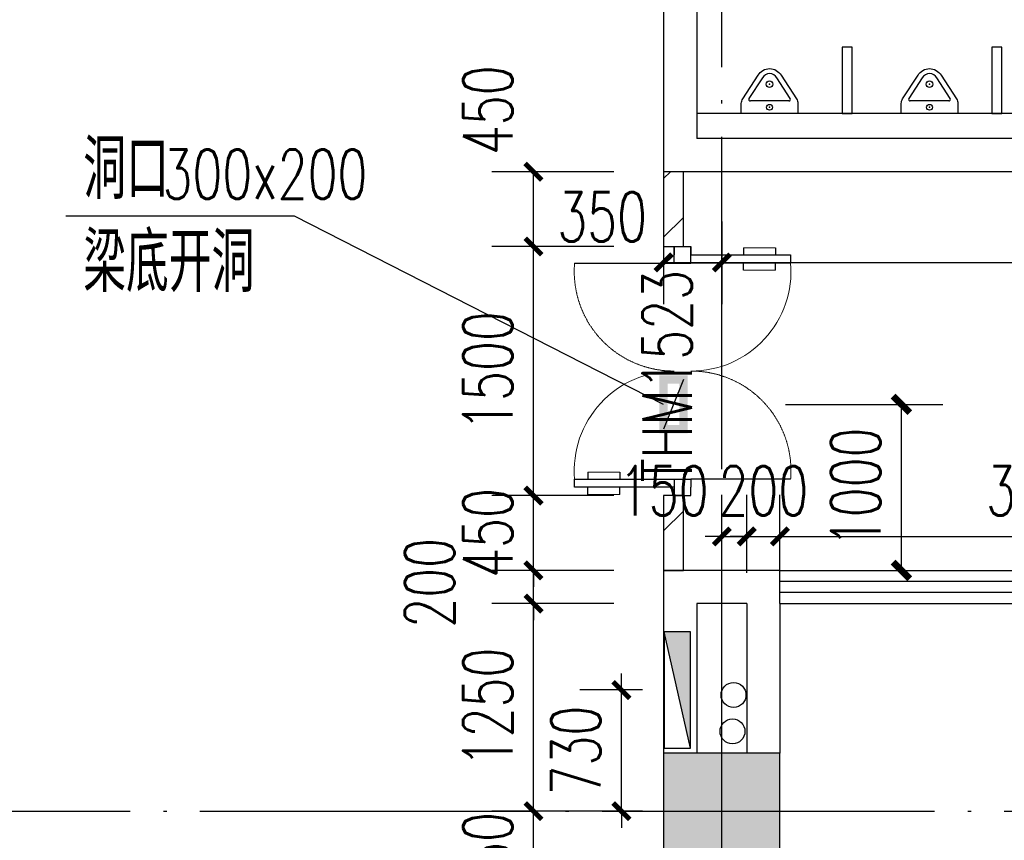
# Model space of a CAD drawing. Extents: x 797781 to 1255204, y 21234 to 1024248.
# Tile 601 of 656: x 925883 to 931808, y 667506 to 672446. Entities that reach past the tile are written whole.
import ezdxf

# ---------------------------------------------------------------- set-up
doc = ezdxf.new("R2010")
doc.units = 0
doc.header["$LTSCALE"] = 1000
doc.header["$MEASUREMENT"] = 0
doc.linetypes.add('230303生产综合楼-平面图_t8$0$DASHED2', pattern=[0.375, 0.25, -0.125])
doc.linetypes.add('230303生产综合楼-平面图_t8$0$DOTE', pattern=[2.4200000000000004, 2, -0.2, 0.02, -0.2])
for name, color, linetype in [('230303生产综合楼-平面图_t8$0$00-完成面(地面线)-JYZS', 48, 'Continuous'), ('230303生产综合楼-平面图_t8$0$COLUMN', 40, 'Continuous'), ('230303生产综合楼-平面图_t8$0$DOTE', 1, '230303生产综合楼-平面图_t8$0$DOTE'), ('230303生产综合楼-平面图_t8$0$FF-厨卫具-JYZS', 44, 'Continuous'), ('230303生产综合楼-平面图_t8$0$PUB_DIM', 3, 'Continuous'), ('230303生产综合楼-平面图_t8$0$PUB_HATCH', 8, 'Continuous'), ('230303生产综合楼-平面图_t8$0$STAIR', 2, 'Continuous'), ('230303生产综合楼-平面图_t8$0$VPIPE-雨水', 4, 'Continuous'), ('230303生产综合楼-平面图_t8$0$WALL', 40, 'Continuous'), ('230303生产综合楼-平面图_t8$0$WALL-MOVE', 6, 'Continuous'), ('230303生产综合楼-平面图_t8$0$WINDOW', 4, 'Continuous'), ('230303生产综合楼-平面图_t8$0$WINDOW_TEXT', 7, 'Continuous'), ('DIM_LEAD', 3, 'Continuous'), ('EQUIP_消火栓', 7, 'Continuous'), ('PUB_DIM', 3, 'Continuous'), ('PUB_HATCH', 8, 'Continuous'), ('PUB_TEXT', 7, 'Continuous'), ('VPIPE-消防', 1, 'Continuous'), ('电气洞口', 6, 'Continuous')]:
    doc.layers.add(name, color=color, linetype=linetype)
doc.styles.add('230303生产综合楼-平面图_T8$0$_TCH_DIM_T3', font='SIMPLEX', dxfattribs={"width": 0.7058823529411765, "bigfont": 'GBCBIG'})
doc.styles.add('230303生产综合楼-平面图_t8$0$_TCH_WINDOW', font='SIMPLEX', dxfattribs={"height": 3.5, "bigfont": 'GBCBIG'})
doc.styles.add('_TCH_DIM', font='SIMPLEX', dxfattribs={"bigfont": 'GBCBIG'})
doc.styles.add('_TCH_DIM_T3', font='SIMPLEX', dxfattribs={"width": 0.7058823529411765, "bigfont": 'GBCBIG'})
doc.dimstyles.new('230303生产综合楼-平面图_T8$0$_TCH_ARCH&&100', dxfattribs={"dimtxt": 297.5, "dimasz": 100, "dimexe": 250, "dimexo": 300, "dimgap": 126.25, "dimtad": 1, "dimdec": 0, "dimzin": 0, "dimdsep": 46, "dimtxsty": '230303生产综合楼-平面图_T8$0$_TCH_DIM_T3', "dimblk": '230303生产综合楼-平面图_t8$0$_ArchTick', "dimcen": 0.09, "dimclrt": 7, "dimazin": 2, "dimtfac": 1, "dimtdec": 0, "dimtix": 1, "dimtmove": 2, "dimatfit": 3, "dimfxl": 1, "dimtolj": 1, "dimtzin": 0, "dimarcsym": 0})
doc.dimstyles.new('_TCH_ARCH&&100', dxfattribs={"dimtxt": 297.5, "dimasz": 100, "dimexe": 250, "dimexo": 300, "dimgap": 126.25, "dimtad": 1, "dimdec": 0, "dimzin": 0, "dimdsep": 46, "dimtxsty": '_TCH_DIM_T3', "dimblk": 'ARCHTICK', "dimcen": 0.09, "dimclrt": 7, "dimazin": 2, "dimtfac": 1, "dimtdec": 0, "dimtix": 1, "dimtmove": 2, "dimatfit": 3, "dimfxl": 1, "dimtolj": 1, "dimtzin": 0, "dimarcsym": 0})
pattern_1 = [(45, (0, 179.51135), (-176.776766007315, 176.776766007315), [])]

# ---------------------------------------------------------------- blocks, each defined once
blk = doc.blocks.new('_ArchTick')
at = {"color": 0, "linetype": 'ByBlock', "const_width": 0.4}
blk.add_lwpolyline([(-0.5, -0.5), (0.5, 0.5)], dxfattribs=at)
blk = doc.blocks.new('*D6737')
at = {"layer": 'Defpoints', "color": 0, "transparency": 16777216}
for p in [(825719.4661150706, 570215.7009960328), (826717.7265299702, 570215.6429820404), (825719.408023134, 569216.0993760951)]:
    blk.add_point(p, dxfattribs=at)
at = {"layer": 'PUB_DIM', "color": 0, "lineweight": -2, "transparency": 16777216}
for p, q in [((826019.466114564, 570215.6835615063), (826967.7265295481, 570215.6284532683)), ((826717.6684380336, 569216.0413621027), (826717.7265299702, 570215.6429820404)), ((826019.4080226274, 569216.0819415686), (826967.6684376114, 569216.0268333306))]:
    blk.add_line(p, q, dxfattribs=at)
at = {"layer": 'PUB_DIM', "color": 0, "lineweight": -2, "transparency": 16777216, "xscale": 100, "yscale": 100, "zscale": 100}
for p, rotation in [((826717.7265299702, 570215.6429820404), 89.99667025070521), ((826717.6684380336, 569216.0413621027), 269.9966702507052)]:
    blk.add_blockref('_ArchTick', p, dxfattribs=dict(at, rotation=rotation))
at = {"layer": 'PUB_DIM', "color": 7, "transparency": 16777216, "insert": (826442.6974844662, 569715.8581537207), "char_height": 297.5, "attachment_point": 5, "rotation": 89.99667025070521, "style": '_TCH_DIM_T3'}
blk.add_mtext('\\A1;1000', dxfattribs=at)
blk = doc.blocks.new('230303生产综合楼-平面图_t8$0$_ArchTick')
at = {"color": 0, "linetype": 'ByBlock', "const_width": 0.3}
blk.add_lwpolyline([(-0.5, -0.5), (0.5, 0.5)], dxfattribs=at)
blk = doc.blocks.new('*D6331')
at = {"layer": '230303生产综合楼-平面图_t8$0$PUB_DIM', "color": 0, "lineweight": -2, "transparency": 16777216}
for p, q in [((1070683.907644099, 461596.3169258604), (1070683.907644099, 461696.3169258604)), ((1070810.229807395, 461596.3169258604), (1070433.907644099, 461596.3169258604)), ((1070683.907644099, 460866.3765075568), (1070683.907644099, 461596.3169258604)), ((1070810.229807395, 460866.3765075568), (1070433.907644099, 460866.3765075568)), ((1070683.907644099, 460866.3765075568), (1070683.907644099, 460766.3765075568))]:
    blk.add_line(p, q, dxfattribs=at)
at = {"layer": 'Defpoints', "color": 0, "transparency": 16777216}
for p in [(1070683.907644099, 461596.3169258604), (1071110.229807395, 461596.3169258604), (1071110.229807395, 460866.3765075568)]:
    blk.add_point(p, dxfattribs=at)
at = {"layer": '230303生产综合楼-平面图_t8$0$PUB_DIM', "color": 0, "lineweight": -2, "transparency": 16777216, "xscale": 100, "yscale": 100, "zscale": 100}
for p, rotation in [((1070683.907644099, 461596.3169258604), 270), ((1070683.907644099, 460866.3765075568), 90)]:
    blk.add_blockref('230303生产综合楼-平面图_t8$0$_ArchTick', p, dxfattribs=dict(at, rotation=rotation))
at = {"layer": '230303生产综合楼-平面图_t8$0$PUB_DIM', "color": 7, "transparency": 16777216, "insert": (1070408.907644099, 461231.3467167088), "char_height": 297.5, "attachment_point": 5, "rotation": 90, "style": '230303生产综合楼-平面图_T8$0$_TCH_DIM_T3'}
blk.add_mtext('\\A1;730', dxfattribs=at)
blk = doc.blocks.new('$TwtSys$00000434')
for p, q in [((-0.5, 0.5), (-0.5, -0.5)), ((-0.5, -0.5), (0.5, 0.5)), ((0.5, 0.5), (-0.5, 0.5)), ((0.5, -0.5), (0.5, 0.5)), ((-0.5, -0.5), (0.5, -0.5))]:
    blk.add_line(p, q)
blk.add_solid([(0.5, -0.5), (0.5, 0.5), (-0.5, -0.5)])
blk = doc.blocks.new('230303生产综合楼-平面图_t8$0$$lvtry$00000219')
at = {"color": 0}
for p, q in [((-124.1736286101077, -91.45901678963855), (-43.30126991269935, -215.5818163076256)), ((-115.7951361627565, -76), (115.795136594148, -76)), ((43.301270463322, -215.5818162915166), (124.1736290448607, -91.45901678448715))]:
    blk.add_line(p, q, dxfattribs=at)
blk.add_lwpolyline([(69.28203258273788, -230.5818162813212, -0.5773502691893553), (-69.28203202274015, -230.5818163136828), (-161.8924622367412, -88.44343865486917, -0.1453776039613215), (-170, -61.14835470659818), (-170, 0), (170, 0), (170, -61.14835534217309, -0.14537760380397), (161.8924622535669, -88.4434392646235)], format="xyb", close=True, dxfattribs=at)
for centre, radius in [((0, -38), 17.66628609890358), ((2.156957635e-07, -176.9798452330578), 20)]:
    blk.add_circle(centre, radius, dxfattribs=at)
for centre, radius, start, end in [((-115.7951361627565, -86), 10, 90, 213.0863027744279), ((115.795136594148, -86), 10, 326.9136972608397, 90), ((2.706583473e-07, -190.5818163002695), 49.99999999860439, 210.0000000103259, 330.0000000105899)]:
    blk.add_arc(centre, radius, start, end, dxfattribs=at)
for p in [(0, -38), (2.156957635e-07, -176.9798452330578)]:
    blk.add_point(p, dxfattribs=at)
blk = doc.blocks.new('*D6247')
at = {"layer": '230303生产综合楼-平面图_t8$0$PUB_DIM', "color": 0, "lineweight": -2, "transparency": 16777216}
for p, q in [((756298.3042120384, 178498.938053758), (756298.3042120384, 178002.4539507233)), ((756648.3066328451, 178498.9380537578), (756648.3066328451, 178002.4539507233)), ((756298.3042120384, 178252.4539507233), (756648.3066328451, 178252.4539507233))]:
    blk.add_line(p, q, dxfattribs=at)
at = {"layer": 'Defpoints', "color": 0, "transparency": 16777216}
for p in [(756298.3042120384, 178798.938053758), (756648.3066328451, 178798.9380537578), (756648.3066328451, 178252.4539507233)]:
    blk.add_point(p, dxfattribs=at)
at = {"layer": '230303生产综合楼-平面图_t8$0$PUB_DIM', "color": 0, "lineweight": -2, "transparency": 16777216, "xscale": 100, "yscale": 100, "zscale": 100, "rotation": 180}
blk.add_blockref('230303生产综合楼-平面图_t8$0$_ArchTick', (756298.3042120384, 178252.4539507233), dxfattribs=at)
at = {"layer": '230303生产综合楼-平面图_t8$0$PUB_DIM', "color": 0, "lineweight": -2, "transparency": 16777216, "xscale": 100, "yscale": 100, "zscale": 100}
blk.add_blockref('230303生产综合楼-平面图_t8$0$_ArchTick', (756648.3066328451, 178252.4539507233), dxfattribs=at)
at = {"layer": '230303生产综合楼-平面图_t8$0$PUB_DIM', "color": 7, "transparency": 16777216, "insert": (755928.3042120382, 178527.4539507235), "char_height": 297.5, "attachment_point": 5, "style": '230303生产综合楼-平面图_T8$0$_TCH_DIM_T3'}
blk.add_mtext('\\A1;350', dxfattribs=at)
blk = doc.blocks.new('*D6248')
at = {"layer": '230303生产综合楼-平面图_t8$0$PUB_DIM', "color": 0, "lineweight": -2, "transparency": 16777216}
for p, q in [((756648.3066328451, 178498.9380537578), (756648.3066328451, 178002.4539507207)), ((765048.3066328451, 178498.9380537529), (765048.3066328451, 178002.4539507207)), ((756648.3066328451, 178252.4539507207), (765048.3066328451, 178252.4539507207))]:
    blk.add_line(p, q, dxfattribs=at)
at = {"layer": 'Defpoints', "color": 0, "transparency": 16777216}
for p in [(756648.3066328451, 178798.9380537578), (765048.3066328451, 178798.9380537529), (765048.3066328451, 178252.4539507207)]:
    blk.add_point(p, dxfattribs=at)
at = {"layer": '230303生产综合楼-平面图_t8$0$PUB_DIM', "color": 0, "lineweight": -2, "transparency": 16777216, "xscale": 100, "yscale": 100, "zscale": 100, "rotation": 180}
blk.add_blockref('230303生产综合楼-平面图_t8$0$_ArchTick', (756648.3066328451, 178252.4539507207), dxfattribs=at)
at = {"layer": '230303生产综合楼-平面图_t8$0$PUB_DIM', "color": 0, "lineweight": -2, "transparency": 16777216, "xscale": 100, "yscale": 100, "zscale": 100}
blk.add_blockref('230303生产综合楼-平面图_t8$0$_ArchTick', (765048.3066328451, 178252.4539507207), dxfattribs=at)
at = {"layer": '230303生产综合楼-平面图_t8$0$PUB_DIM', "color": 7, "transparency": 16777216, "insert": (760848.3066328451, 178527.4539507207), "char_height": 297.5, "attachment_point": 5, "style": '230303生产综合楼-平面图_T8$0$_TCH_DIM_T3'}
blk.add_mtext('\\A1;8400', dxfattribs=at)
blk = doc.blocks.new('*D4864')
at = {"layer": '230303生产综合楼-平面图_t8$0$PUB_DIM', "color": 0, "lineweight": -2, "transparency": 16777216}
for p, q in [((930108.0044139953, 669116.1137527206), (930108.0044139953, 669585.4656554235)), ((930257.9967265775, 669116.1137527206), (930257.9967265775, 669585.4656554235)), ((930108.0044139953, 669335.4656554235), (930008.0044139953, 669335.4656554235)), ((930108.0044139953, 669335.4656554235), (930257.9967265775, 669335.4656554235)), ((930257.9967265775, 669335.4656554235), (930357.9967265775, 669335.4656554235))]:
    blk.add_line(p, q, dxfattribs=at)
at = {"layer": 'Defpoints', "color": 0, "transparency": 16777216}
for p in [(930257.9967265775, 669335.4656554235), (930108.0044139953, 668816.1137527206), (930257.9967265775, 668816.1137527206)]:
    blk.add_point(p, dxfattribs=at)
at = {"layer": '230303生产综合楼-平面图_t8$0$PUB_DIM', "color": 0, "lineweight": -2, "transparency": 16777216, "xscale": 100, "yscale": 100, "zscale": 100}
blk.add_blockref('230303生产综合楼-平面图_t8$0$_ArchTick', (930108.0044139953, 669335.4656554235), dxfattribs=at)
at = {"layer": '230303生产综合楼-平面图_t8$0$PUB_DIM', "color": 0, "lineweight": -2, "transparency": 16777216, "xscale": 100, "yscale": 100, "zscale": 100, "rotation": 180}
blk.add_blockref('230303生产综合楼-平面图_t8$0$_ArchTick', (930257.9967265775, 669335.4656554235), dxfattribs=at)
at = {"layer": '230303生产综合楼-平面图_t8$0$PUB_DIM', "color": 7, "transparency": 16777216, "insert": (929758.0044139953, 669610.4656554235), "char_height": 297.5, "attachment_point": 5, "style": '230303生产综合楼-平面图_T8$0$_TCH_DIM_T3'}
blk.add_mtext('\\A1;150', dxfattribs=at)
blk = doc.blocks.new('*D4865')
at = {"layer": '230303生产综合楼-平面图_t8$0$PUB_DIM', "color": 0, "lineweight": -2, "transparency": 16777216}
for p, q in [((930257.9967265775, 669116.1137527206), (930257.9967265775, 669585.4656554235)), ((930457.9967265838, 669116.1137527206), (930457.9967265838, 669585.4656554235)), ((930257.9967265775, 669335.4656554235), (930157.9967265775, 669335.4656554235)), ((930257.9967265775, 669335.4656554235), (930457.9967265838, 669335.4656554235)), ((930457.9967265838, 669335.4656554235), (930557.9967265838, 669335.4656554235))]:
    blk.add_line(p, q, dxfattribs=at)
at = {"layer": 'Defpoints', "color": 0, "transparency": 16777216}
for p in [(930457.9967265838, 669335.4656554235), (930257.9967265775, 668816.1137527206), (930457.9967265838, 668816.1137527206)]:
    blk.add_point(p, dxfattribs=at)
at = {"layer": '230303生产综合楼-平面图_t8$0$PUB_DIM', "color": 0, "lineweight": -2, "transparency": 16777216, "xscale": 100, "yscale": 100, "zscale": 100}
blk.add_blockref('230303生产综合楼-平面图_t8$0$_ArchTick', (930257.9967265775, 669335.4656554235), dxfattribs=at)
at = {"layer": '230303生产综合楼-平面图_t8$0$PUB_DIM', "color": 0, "lineweight": -2, "transparency": 16777216, "xscale": 100, "yscale": 100, "zscale": 100, "rotation": 180}
blk.add_blockref('230303生产综合楼-平面图_t8$0$_ArchTick', (930457.9967265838, 669335.4656554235), dxfattribs=at)
at = {"layer": '230303生产综合楼-平面图_t8$0$PUB_DIM', "color": 7, "transparency": 16777216, "insert": (930357.9967265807, 669610.4656554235), "char_height": 297.5, "attachment_point": 5, "style": '230303生产综合楼-平面图_T8$0$_TCH_DIM_T3'}
blk.add_mtext('\\A1;200', dxfattribs=at)
blk = doc.blocks.new('*D4866')
at = {"layer": '230303生产综合楼-平面图_t8$0$PUB_DIM', "color": 0, "lineweight": -2, "transparency": 16777216}
for p, q in [((930457.9967265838, 669116.1137527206), (930457.9967265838, 669585.4656554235)), ((933658.0040284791, 669116.1137527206), (933658.0040284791, 669585.4656554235)), ((930457.9967265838, 669335.4656554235), (933658.0040284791, 669335.4656554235))]:
    blk.add_line(p, q, dxfattribs=at)
at = {"layer": 'Defpoints', "color": 0, "transparency": 16777216}
for p in [(933658.0040284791, 669335.4656554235), (930457.9967265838, 668816.1137527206), (933658.0040284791, 668816.1137527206)]:
    blk.add_point(p, dxfattribs=at)
at = {"layer": '230303生产综合楼-平面图_t8$0$PUB_DIM', "color": 0, "lineweight": -2, "transparency": 16777216, "xscale": 100, "yscale": 100, "zscale": 100, "rotation": 180}
blk.add_blockref('230303生产综合楼-平面图_t8$0$_ArchTick', (930457.9967265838, 669335.4656554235), dxfattribs=at)
at = {"layer": '230303生产综合楼-平面图_t8$0$PUB_DIM', "color": 0, "lineweight": -2, "transparency": 16777216, "xscale": 100, "yscale": 100, "zscale": 100}
blk.add_blockref('230303生产综合楼-平面图_t8$0$_ArchTick', (933658.0040284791, 669335.4656554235), dxfattribs=at)
at = {"layer": '230303生产综合楼-平面图_t8$0$PUB_DIM', "color": 7, "transparency": 16777216, "insert": (932058.0003775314, 669610.4656554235), "char_height": 297.5, "attachment_point": 5, "style": '230303生产综合楼-平面图_T8$0$_TCH_DIM_T3'}
blk.add_mtext('\\A1;3200', dxfattribs=at)
blk = doc.blocks.new('*D4907')
at = {"layer": '230303生产综合楼-平面图_t8$0$PUB_DIM', "color": 0, "lineweight": -2, "transparency": 16777216}
for p, q in [((929458.3963234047, 671531.1329915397), (928724.9146297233, 671531.1750769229)), ((928974.8888094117, 671081.1606943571), (928974.9146293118, 671531.1607325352)), ((929458.3705035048, 671081.1329533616), (928724.8888098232, 671081.1750387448))]:
    blk.add_line(p, q, dxfattribs=at)
at = {"layer": 'Defpoints', "color": 0, "transparency": 16777216}
for p in [(928974.9146293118, 671531.1607325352), (929758.3963229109, 671531.1157782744), (929758.3705030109, 671081.1157400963)]:
    blk.add_point(p, dxfattribs=at)
at = {"layer": '230303生产综合楼-平面图_t8$0$PUB_DIM', "color": 0, "lineweight": -2, "transparency": 16777216, "xscale": 100, "yscale": 100, "zscale": 100}
for p, rotation in [((928974.9146293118, 671531.1607325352), 89.99671250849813), ((928974.8888094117, 671081.1606943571), 269.9967125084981)]:
    blk.add_blockref('230303生产综合楼-平面图_t8$0$_ArchTick', p, dxfattribs=dict(at, rotation=rotation))
at = {"layer": '230303生产综合楼-平面图_t8$0$PUB_DIM', "color": 7, "transparency": 16777216, "insert": (928699.9358594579, 671901.1765107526), "char_height": 297.5, "attachment_point": 5, "rotation": 89.99671250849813, "style": '230303生产综合楼-平面图_T8$0$_TCH_DIM_T3'}
blk.add_mtext('\\A1;450', dxfattribs=at)
blk = doc.blocks.new('*D4908')
at = {"layer": '230303生产综合楼-平面图_t8$0$PUB_DIM', "color": 0, "lineweight": -2, "transparency": 16777216}
for p, q in [((929458.3705035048, 671081.1329533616), (928724.8888098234, 671081.1750387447)), ((928974.8027432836, 669581.1641419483), (928974.8888094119, 671081.160694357)), ((929458.2844373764, 669581.1364009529), (928724.8027436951, 669581.178486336))]:
    blk.add_line(p, q, dxfattribs=at)
at = {"layer": 'Defpoints', "color": 0, "transparency": 16777216}
for p in [(928974.8888094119, 671081.160694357), (929758.3705030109, 671081.1157400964), (929758.2844368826, 669581.1191876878)]:
    blk.add_point(p, dxfattribs=at)
at = {"layer": '230303生产综合楼-平面图_t8$0$PUB_DIM', "color": 0, "lineweight": -2, "transparency": 16777216, "xscale": 100, "yscale": 100, "zscale": 100}
for p, rotation in [((928974.8888094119, 671081.160694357), 89.99671250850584), ((928974.8027432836, 669581.1641419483), 269.9967125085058)]:
    blk.add_blockref('230303生产综合楼-平面图_t8$0$_ArchTick', p, dxfattribs=dict(at, rotation=rotation))
at = {"layer": '230303生产综合楼-平面图_t8$0$PUB_DIM', "color": 7, "transparency": 16777216, "insert": (928699.8457768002, 670331.1781969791), "char_height": 297.5, "attachment_point": 5, "rotation": 89.99671250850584, "style": '230303生产综合楼-平面图_T8$0$_TCH_DIM_T3'}
blk.add_mtext('\\A1;1500', dxfattribs=at)
blk = doc.blocks.new('*D4909')
at = {"layer": '230303生产综合楼-平面图_t8$0$PUB_DIM', "color": 0, "lineweight": -2, "transparency": 16777216}
for p, q in [((928974.8027432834, 669581.1641419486), (928974.8084810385, 669681.164141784)), ((929458.2844373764, 669581.1364009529), (928724.802743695, 669581.1784863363)), ((928974.7769231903, 669131.1607404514), (928974.8027432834, 669581.1641419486)), ((929458.2586172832, 669131.1329994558), (928724.7769236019, 669131.1750848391)), ((928974.7769231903, 669131.1607404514), (928974.7711854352, 669031.160740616))]:
    blk.add_line(p, q, dxfattribs=at)
at = {"layer": 'Defpoints', "color": 0, "transparency": 16777216}
for p in [(928974.8027432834, 669581.1641419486), (929758.2844368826, 669581.1191876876), (929758.2586167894, 669131.1157861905)]:
    blk.add_point(p, dxfattribs=at)
at = {"layer": '230303生产综合楼-平面图_t8$0$PUB_DIM', "color": 0, "lineweight": -2, "transparency": 16777216, "xscale": 100, "yscale": 100, "zscale": 100}
for p, rotation in [((928974.8027432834, 669581.1641419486), 269.9967125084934), ((928974.7769231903, 669131.1607404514), 89.99671250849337)]:
    blk.add_blockref('230303生产综合楼-平面图_t8$0$_ArchTick', p, dxfattribs=dict(at, rotation=rotation))
at = {"layer": '230303生产综合楼-平面图_t8$0$PUB_DIM', "color": 7, "transparency": 16777216, "insert": (928699.7898336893, 669356.1782200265), "char_height": 297.5, "attachment_point": 5, "rotation": 89.99671250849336, "style": '230303生产综合楼-平面图_T8$0$_TCH_DIM_T3'}
blk.add_mtext('\\A1;450', dxfattribs=at)
blk = doc.blocks.new('*D4910')
at = {"layer": '230303生产综合楼-平面图_t8$0$PUB_DIM', "color": 0, "lineweight": -2, "transparency": 16777216}
for p, q in [((928974.7769231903, 669131.1607404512), (928974.7826609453, 669231.1607402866)), ((929458.2586172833, 669131.1329994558), (928724.7769236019, 669131.1750848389)), ((928974.7654483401, 668931.1722412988), (928974.7769231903, 669131.1607404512)), ((929458.2471424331, 668931.1445003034), (928724.7654487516, 668931.1865856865)), ((928974.7654483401, 668931.1722412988), (928974.759710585, 668831.1722414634))]:
    blk.add_line(p, q, dxfattribs=at)
at = {"layer": 'Defpoints', "color": 0, "transparency": 16777216}
for p in [(928974.7769231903, 669131.1607404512), (929758.2586167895, 669131.1157861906), (929758.2471419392, 668931.1272870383)]:
    blk.add_point(p, dxfattribs=at)
at = {"layer": '230303生产综合楼-平面图_t8$0$PUB_DIM', "color": 0, "lineweight": -2, "transparency": 16777216, "xscale": 100, "yscale": 100, "zscale": 100}
for p, rotation in [((928974.7769231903, 669131.1607404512), 269.9967125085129), ((928974.7654483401, 668931.1722412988), 89.99671250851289)]:
    blk.add_blockref('230303生产综合楼-平面图_t8$0$_ArchTick', p, dxfattribs=dict(at, rotation=rotation))
at = {"layer": '230303生产综合楼-平面图_t8$0$PUB_DIM', "color": 7, "transparency": 16777216, "insert": (928349.7726207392, 669056.1937581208), "char_height": 297.5, "attachment_point": 5, "rotation": 89.99671250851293, "style": '230303生产综合楼-平面图_T8$0$_TCH_DIM_T3'}
blk.add_mtext('\\A1;200', dxfattribs=at)
blk = doc.blocks.new('*D4911')
at = {"layer": '230303生产综合楼-平面图_t8$0$PUB_DIM', "color": 0, "lineweight": -2, "transparency": 16777216}
for p, q in [((929458.2471424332, 668931.1445003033), (928724.7654487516, 668931.1865856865)), ((928974.6937247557, 667681.1435567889), (928974.7654483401, 668931.1722412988)), ((929458.1754188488, 667681.1158157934), (928724.6937251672, 667681.1579011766))]:
    blk.add_line(p, q, dxfattribs=at)
at = {"layer": 'Defpoints', "color": 0, "transparency": 16777216}
for p in [(928974.7654483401, 668931.1722412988), (929758.2471419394, 668931.1272870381), (929758.1754183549, 667681.0986025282)]:
    blk.add_point(p, dxfattribs=at)
at = {"layer": '230303生产综合楼-平面图_t8$0$PUB_DIM', "color": 0, "lineweight": -2, "transparency": 16777216, "xscale": 100, "yscale": 100, "zscale": 100}
for p, rotation in [((928974.7654483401, 668931.1722412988), 89.99671250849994), ((928974.6937247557, 667681.1435567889), 269.9967125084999)]:
    blk.add_blockref('230303生产综合楼-平面图_t8$0$_ArchTick', p, dxfattribs=dict(at, rotation=rotation))
at = {"layer": '230303生产综合楼-平面图_t8$0$PUB_DIM', "color": 7, "transparency": 16777216, "insert": (928699.7295870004, 668306.1736778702), "char_height": 297.5, "attachment_point": 5, "rotation": 89.99671250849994, "style": '230303生产综合楼-平面图_T8$0$_TCH_DIM_T3'}
blk.add_mtext('\\A1;1250', dxfattribs=at)
blk = doc.blocks.new('*D4912')
at = {"layer": '230303生产综合楼-平面图_t8$0$PUB_DIM', "color": 0, "lineweight": -2, "transparency": 16777216}
for p, q in [((928974.6937247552, 667681.1435567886), (928974.6994625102, 667781.143556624)), ((929458.1754188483, 667681.115815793), (928724.6937251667, 667681.1579011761)), ((928974.6621670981, 667131.1434847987), (928974.6937247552, 667681.1435567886)), ((929458.1438611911, 667131.1157438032), (928724.6621675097, 667131.1578291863)), ((928974.6621670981, 667131.1434847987), (928974.656429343, 667031.1434849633))]:
    blk.add_line(p, q, dxfattribs=at)
at = {"layer": 'Defpoints', "color": 0, "transparency": 16777216}
for p in [(928974.6937247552, 667681.1435567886), (929758.1754183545, 667681.0986025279), (929758.1438606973, 667131.098530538)]:
    blk.add_point(p, dxfattribs=at)
at = {"layer": '230303生产综合楼-平面图_t8$0$PUB_DIM', "color": 0, "lineweight": -2, "transparency": 16777216, "xscale": 100, "yscale": 100, "zscale": 100}
for p, rotation in [((928974.6937247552, 667681.1435567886), 269.9967125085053), ((928974.6621670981, 667131.1434847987), 89.99671250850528)]:
    blk.add_blockref('230303生产综合楼-平面图_t8$0$_ArchTick', p, dxfattribs=dict(at, rotation=rotation))
at = {"layer": '230303生产综合楼-平面图_t8$0$PUB_DIM', "color": 7, "transparency": 16777216, "insert": (928699.6779463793, 667406.1592996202), "char_height": 297.5, "attachment_point": 5, "rotation": 89.99671250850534, "style": '230303生产综合楼-平面图_T8$0$_TCH_DIM_T3'}
blk.add_mtext('\\A1;550', dxfattribs=at)
blk = doc.blocks.new('230303生产综合楼-平面图_t8$0$$WINLIB2D$00000001')
at = {"color": 0}
for points in [[(-0.4999999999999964, 0.5000000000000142), (-0.4999999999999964, -0.4999999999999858)], [(-0.4999999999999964, 0.5000000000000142), (0.5000000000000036, 0.5000000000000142)], [(0.5000000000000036, -0.4999999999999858), (0.5000000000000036, 0.5000000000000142)], [(0.5000000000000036, 0.1666666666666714), (-0.4999999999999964, 0.1666666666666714)], [(0.5000000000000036, -0.1666666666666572), (-0.4999999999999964, -0.1666666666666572)], [(-0.4999999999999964, -0.4999999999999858), (0.5000000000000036, -0.4999999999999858)]]:
    blk.add_lwpolyline(points, dxfattribs=at)
blk = doc.blocks.new('230303生产综合楼-平面图_t8$0$$DorLib2D$00000013')
at = {"linetype": '230303生产综合楼-平面图_t8$0$DASHED2'}
for p, q in [((-0.4333333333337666, 0.3972169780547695), (-0.4333333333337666, -0.0027830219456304)), ((0.4333333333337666, -0.4694496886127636), (0.4333333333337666, -0.0694496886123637))]:
    blk.add_line(p, q, dxfattribs=at)
for p, q in [((0.4333333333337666, 0.3972169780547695), (0.4333333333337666, -0.0027830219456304)), ((0.4666666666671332, 0.3972169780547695), (0.4333333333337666, 0.3972169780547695)), ((0.4666666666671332, -0.0027830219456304), (0.4666666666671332, 0.3972169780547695)), ((0.4051368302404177, 0.3440654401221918), (0.4333333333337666, 0.3440654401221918)), ((0.4948631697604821, 0.3440654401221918), (0.4666666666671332, 0.3440654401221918)), ((0.4051368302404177, 0.2157964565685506), (0.4333333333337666, 0.2157964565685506)), ((0.4948631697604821, 0.2157964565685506), (0.4666666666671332, 0.2157964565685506)), ((-0.5000000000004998, -0.0027830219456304), (-0.4666666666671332, -0.0027830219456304)), ((-0.4333333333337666, -0.0027830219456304), (-0.5000000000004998, -0.0027830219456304)), ((-0.5000000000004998, -0.0027830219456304), (-0.5000000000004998, -0.0694496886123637)), ((-0.5000000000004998, -0.0027830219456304), (-0.5000000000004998, -0.0027830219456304)), ((-0.4333333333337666, -0.0027830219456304), (-0.4666666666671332, -0.0027830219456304)), ((-0.4333333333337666, -0.0027830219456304), (-0.4333333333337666, -0.0694496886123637)), ((0.4333333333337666, -0.0027830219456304), (0.4333333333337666, -0.0694496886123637)), ((0.4333333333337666, -0.0027830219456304), (0.4666666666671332, -0.0027830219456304)), ((0.4333333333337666, -0.0027830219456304), (0.5000000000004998, -0.0027830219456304)), ((0.5000000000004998, -0.0027830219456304), (0.5000000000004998, -0.0694496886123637)), ((0.5000000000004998, -0.0027830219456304), (0.5000000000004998, -0.0027830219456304)), ((-0.4333333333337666, -0.0694496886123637), (-0.5000000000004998, -0.0694496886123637)), ((-0.5000000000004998, -0.0694496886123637), (-0.5000000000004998, -0.0694496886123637)), ((-0.5000000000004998, -0.0694496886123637), (-0.4666666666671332, -0.0694496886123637)), ((-0.4666666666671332, -0.0694496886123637), (-0.4666666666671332, -0.4694496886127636)), ((-0.4333333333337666, -0.0694496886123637), (-0.4666666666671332, -0.0694496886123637)), ((-0.4333333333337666, -0.4694496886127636), (-0.4333333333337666, -0.0694496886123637)), ((0.4333333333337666, -0.0694496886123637), (0.4666666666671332, -0.0694496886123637)), ((0.5000000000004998, -0.0694496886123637), (0.4666666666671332, -0.0694496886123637)), ((0.5000000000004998, -0.0694496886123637), (0.5000000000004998, -0.0694496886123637)), ((-0.4948631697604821, -0.2798444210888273), (-0.4666666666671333, -0.2798444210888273)), ((-0.4051368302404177, -0.2798444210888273), (-0.4333333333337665, -0.2798444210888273)), ((-0.4948631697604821, -0.4081134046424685), (-0.4666666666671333, -0.4081134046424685)), ((-0.4051368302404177, -0.4081134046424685), (-0.4333333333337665, -0.4081134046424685)), ((-0.4666666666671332, -0.4694496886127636), (-0.4333333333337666, -0.4694496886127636))]:
    blk.add_line(p, q)
at = {"lineweight": 13}
for p, q in [((0.4051368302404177, 0.3440654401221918), (0.4051368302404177, 0.2157964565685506)), ((0.4948631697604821, 0.3440654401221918), (0.4948631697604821, 0.2157964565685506)), ((-0.4948631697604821, -0.4081134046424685), (-0.4948631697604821, -0.2798444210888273)), ((-0.4051368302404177, -0.4081134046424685), (-0.4051368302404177, -0.2798444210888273))]:
    blk.add_line(p, q, dxfattribs=at)
at = {"linetype": '230303生产综合楼-平面图_t8$0$DASHED2', "lineweight": 13}
for centre, start, end in [((-0.3999975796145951, -0.0013915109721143), 359.800680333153, 94.78053975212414), ((0.3999975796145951, -0.0708411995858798), 179.8006803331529, 274.7805397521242)]:
    blk.add_arc(centre, 0.4000000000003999, start, end, dxfattribs=at)
at = {"lineweight": 13}
for centre, start, end in [((0.3999975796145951, -0.0013915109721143), 85.21946024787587, 180.1993196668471), ((-0.3999975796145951, -0.0708411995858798), 265.2194602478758, 0.1993196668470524)]:
    blk.add_arc(centre, 0.4000000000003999, start, end, dxfattribs=at)
blk = doc.blocks.new('_FZH')
blk.add_lwpolyline([(-0.5, -0.5), (0.5, -0.5), (0.5, 0.5), (-0.5, 0.5)], close=True)
at = {"layer": 'PUB_HATCH'}
blk.add_solid([(-0.5, -0.5), (0.5, -0.5), (-0.5, 0.5), (0.5, 0.5)], dxfattribs=at)
blk = doc.blocks.new('6-8FQD')
at = {"layer": 'DIM_LEAD'}
for p, q in [((823065.3651014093, 571347.710915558), (821689.9805563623, 571347.710915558)), ((825287.1248080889, 570215.7010077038), (823065.3651014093, 571347.710915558))]:
    blk.add_line(p, q, dxfattribs=at)
at = {"layer": '电气洞口', "color": 6, "lineweight": -2}
blk.add_line((825407.0907513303, 570365.7009960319), (825287.1248080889, 570065.7010077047), dxfattribs=at)
at = {"layer": '电气洞口', "color": 6, "lineweight": -2, "const_width": 50}
blk.add_lwpolyline([(825407.0907513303, 570065.7009960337), (825287.1248080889, 570065.7010077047), (825287.1248080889, 570365.7010077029), (825407.0907513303, 570365.7009960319)], close=True, dxfattribs=at)
at = {"layer": 'PUB_TEXT', "style": '_TCH_DIM'}
for s, p in [('洞口', (821794.9805563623, 571452.710915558)), ('梁底开洞', (821794.9805563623, 570892.710915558))]:
    blk.add_text(s, height=357.4468085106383, dxfattribs=at).set_placement(p)
at = {"layer": 'PUB_TEXT', "style": '_TCH_DIM', "width": 0.7058823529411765}
blk.add_text('300x200', height=297.5, dxfattribs=at).set_placement((822271.5763010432, 571452.710915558))
at = {"layer": 'PUB_DIM'}
dim = blk.add_aligned_dim(p1=(825719.4080231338, 569216.099376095), p2=(825719.4661150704, 570215.7009960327), distance=-998.2604165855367, dimstyle='_TCH_ARCH&&100', dxfattribs=at)
dim.commit()
dim.dimension.update_dxf_attribs({"geometry": '*D6737', "text_midpoint": (826442.6974844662, 569715.8581537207)})
blk = doc.blocks.new('230303生产综合楼-平面图_t8$0$9-XHS')
at = {"layer": '230303生产综合楼-平面图_t8$0$VPIPE-雨水'}
blk.add_circle((1071352.258404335, 461347.2379909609), 75, dxfattribs=at)
at = {"layer": 'VPIPE-消防'}
blk.add_circle((1071358.400326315, 461566.376507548), 75, dxfattribs=at)
at = {"layer": 'EQUIP_消火栓', "xscale": -700, "yscale": -160, "zscale": 700, "rotation": 270.0000000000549}
blk.add_blockref('$TwtSys$00000434', (1071020.35235478, 461596.3764812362), dxfattribs=at)
at = {"layer": '230303生产综合楼-平面图_t8$0$PUB_DIM'}
dim = blk.add_aligned_dim(p1=(1071110.229807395, 460866.3765075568), p2=(1071110.229807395, 461596.3169258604), distance=426.3221632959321, dimstyle='230303生产综合楼-平面图_T8$0$_TCH_ARCH&&100', dxfattribs=at)
dim.commit()
dim.dimension.update_dxf_attribs({"geometry": '*D6331', "text_midpoint": (1070408.907644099, 461231.3467167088)})
blk = doc.blocks.new('230303生产综合楼-平面图_t8$0$WSJ-1')
at = {"layer": '230303生产综合楼-平面图_t8$0$00-完成面(地面线)-JYZS'}
blk.add_line((761098.3040252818, 179148.9511271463), (756498.304212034, 179148.9511271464), dxfattribs=at)
at = {"layer": '230303生产综合楼-平面图_t8$0$FF-厨卫具-JYZS', "ltscale": 30}
for points in [[(757433.3041186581, 179548.9574787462), (757373.3041186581, 179548.9574787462), (757373.3041186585, 179148.9574787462), (757433.3041186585, 179148.9574787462)], [(758333.3041186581, 179548.9574787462), (758273.3041186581, 179548.9574787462), (758273.3041186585, 179148.9574787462), (758333.3041186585, 179148.9574787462)]]:
    blk.add_lwpolyline(points, close=True, dxfattribs=at)
at = {"layer": '230303生产综合楼-平面图_t8$0$WALL'}
for p, q in [((756298.3042120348, 183298.962506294), (756298.3042120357, 178798.938053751)), ((756498.3042120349, 183198.9623520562), (756498.3042120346, 178998.9380537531)), ((761098.3040254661, 178998.9380537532), (756498.3042120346, 178998.9380537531)), ((761198.3040228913, 178798.9380537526), (756298.3042120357, 178798.938053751))]:
    blk.add_line(p, q, dxfattribs=at)
at = {"layer": '230303生产综合楼-平面图_t8$0$FF-厨卫具-JYZS', "ltscale": 30, "rotation": 180.0000000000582}
for p in [(756935.8041653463, 179148.9574787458), (757898.3041186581, 179148.957478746)]:
    blk.add_blockref('230303生产综合楼-平面图_t8$0$$lvtry$00000219', p, dxfattribs=at)
at = {"layer": '230303生产综合楼-平面图_t8$0$PUB_DIM'}
dim = blk.add_linear_dim(base=(756648.3066328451, 178252.4539507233), p1=(756298.3042120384, 178798.938053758), p2=(756648.3066328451, 178798.9380537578), angle=359.99999999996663, dimstyle='230303生产综合楼-平面图_T8$0$_TCH_ARCH&&100', dxfattribs=at)
dim.commit()
dim.dimension.update_dxf_attribs({"geometry": '*D6247', "text_midpoint": (755928.3042120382, 178527.4539507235), "dimtype": 161})
dim = blk.add_aligned_dim(p1=(756648.3066328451, 178798.9380537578), p2=(765048.3066328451, 178798.9380537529), distance=-546.4841030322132, dimstyle='230303生产综合楼-平面图_T8$0$_TCH_ARCH&&100', dxfattribs=at)
dim.commit()
dim.dimension.update_dxf_attribs({"geometry": '*D6248', "text_midpoint": (760848.3066328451, 178527.4539507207)})

msp = doc.modelspace()

# ---------------------------------------------------------------- hatches: boundary and pattern name
at = {"layer": '230303生产综合楼-平面图_t8$0$PUB_HATCH'}
h = msp.add_hatch(dxfattribs=at)
h.set_pattern_fill('普通砖', color=256, scale=100, style=0)
h.set_pattern_definition(pattern_1)
h.paths.add_polyline_path([(929757.968153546, 671530.9624612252), (929757.9681535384, 671081.1157630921), (929877.9681535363, 671081.1157630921), (929877.968153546, 671530.9624612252)])
h = msp.add_hatch(dxfattribs=at)
h.set_pattern_fill('普通砖', color=256, scale=100, style=0)
h.set_pattern_definition(pattern_1)
h.paths.add_polyline_path([(929877.968153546, 669131.1158028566), (929877.9681535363, 669581.1157630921), (929757.9681535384, 669581.1157630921), (929757.968153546, 669131.1158028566)])

# ---------------------------------------------------------------- linework, layer by layer
at = {"layer": '230303生产综合楼-平面图_t8$0$DOTE'}
for p, q in [((930108.0044139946, 662481.1158028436), (930108.0044139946, 690481.1158028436)), ((895508.0044139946, 667681.1158028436), (989908.0044139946, 667681.1158028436))]:
    msp.add_line(p, q, dxfattribs=at)
at = {"layer": '230303生产综合楼-平面图_t8$0$WALL'}
for p, q in [((930358.0044139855, 669131.1158028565), (929757.9999210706, 669131.1158027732)), ((929757.9999210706, 669131.1158027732), (929757.9999210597, 668031.1158028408)), ((930458.0043438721, 669131.1158028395), (930358.0044139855, 669131.1158028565)), ((930458.0044139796, 668931.1158028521), (930458.0043438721, 669131.1158028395)), ((930258.0044139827, 668931.1158027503), (929957.9999209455, 668931.1158027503)), ((929957.9999209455, 668931.1158027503), (929957.9999210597, 668031.1158028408)), ((930258.0044139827, 668931.1158027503), (930258.0044139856, 668031.1158028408)), ((930458.0044139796, 668931.1158028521), (930458.0044139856, 668031.1158028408))]:
    msp.add_line(p, q, dxfattribs=at)
at = {"layer": '230303生产综合楼-平面图_t8$0$WALL-MOVE'}
for p, q in [((929757.968153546, 671530.9624612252), (929757.9681535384, 671081.1157630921)), ((929877.968153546, 671530.9624612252), (929757.968153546, 671530.9624612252)), ((929877.9681535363, 671081.1157630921), (929877.968153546, 671530.9624612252)), ((929757.9681535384, 671081.1157630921), (929877.9681535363, 671081.1157630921)), ((929877.9681535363, 669581.1157630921), (929757.9681535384, 669581.1157630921)), ((929757.9681535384, 669581.1157630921), (929757.968153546, 669131.1158028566)), ((929877.968153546, 669131.1158028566), (929877.9681535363, 669581.1157630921)), ((929757.968153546, 669131.1158028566), (929877.968153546, 669131.1158028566))]:
    msp.add_line(p, q, dxfattribs=at)

# ---------------------------------------------------------------- block references
for name, p in [('230303生产综合楼-平面图_t8$0$9-XHS', (-141179.8592030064, 206814.7392952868)), ('6-8FQD', (104470.8774022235, 99915.0781556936))]:
    msp.add_blockref(name, p)
at = {"layer": '230303生产综合楼-平面图_t8$0$COLUMN', "xscale": 700, "yscale": 700, "zscale": 700}
msp.add_blockref('_FZH', (930107.9999210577, 667681.1158028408), dxfattribs=at)
at = {"layer": '230303生产综合楼-平面图_t8$0$STAIR'}
msp.add_blockref('230303生产综合楼-平面图_t8$0$WSJ-1', (173459.6977811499, 492732.1777490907), dxfattribs=at)
at = {"layer": '230303生产综合楼-平面图_t8$0$WINDOW'}
ref = msp.add_blockref('230303生产综合楼-平面图_t8$0$$DorLib2D$00000013', (929817.968153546, 670331.1157631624), dxfattribs=dict(at, xscale=1500, yscale=-1500, zscale=120, rotation=270))
ref.add_attrib('A', 'THM1523', (929927.9895066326, 669661.1155899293), dxfattribs={"layer": '230303生产综合楼-平面图_t8$0$WINDOW_TEXT', "ltscale": 2, "height": 297.5, "rotation": 90, "style": '230303生产综合楼-平面图_t8$0$_TCH_WINDOW', "width": 0.7058823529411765})
at = {"layer": '230303生产综合楼-平面图_t8$0$WINDOW', "xscale": -3200, "yscale": 200, "zscale": 200, "rotation": 180}
msp.add_blockref('230303生产综合楼-平面图_t8$0$$WINLIB2D$00000001', (932058.0043438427, 669031.1158028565), dxfattribs=at)

# ---------------------------------------------------------------- dimensions: what is measured, and where the dimension line sits
at = {"layer": '230303生产综合楼-平面图_t8$0$PUB_DIM'}
for base, p1, p2, angle, picture, middle in [((928974.9146293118, 671531.1607325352), (929758.3705030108, 671081.1157400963), (929758.3963229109, 671531.1157782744), 89.99671250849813, '*D4907', (928699.9358594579, 671901.1765107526)), ((930257.9967265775, 669335.4656554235), (930108.0044139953, 668816.1137527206), (930257.9967265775, 668816.1137527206), 0, '*D4864', (929758.0044139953, 669610.4656554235)), ((928974.7769231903, 669131.1607404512), (929758.2471419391, 668931.1272870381), (929758.2586167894, 669131.1157861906), 89.99671250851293, '*D4910', (928349.7726207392, 669056.1937581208))]:
    dim = msp.add_linear_dim(base=base, p1=p1, p2=p2, angle=angle, dimstyle='230303生产综合楼-平面图_T8$0$_TCH_ARCH&&100', dxfattribs=at)
    dim.commit()
    dim.dimension.update_dxf_attribs({"geometry": picture, "text_midpoint": middle, "dimtype": 161})
for p1, p2, distance, picture, middle in [((929758.2844368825, 669581.1191876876), (929758.3705030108, 671081.1157400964), 783.48169488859, '*D4908', (928699.8457768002, 670331.1781969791)), ((930257.9967265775, 668816.1137527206), (930457.9967265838, 668816.1137527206), 519.3519027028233, '*D4865', (930357.9967265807, 669610.4656554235)), ((930457.9967265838, 668816.1137527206), (933658.0040284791, 668816.1137527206), 519.3519027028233, '*D4866', (932058.0003775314, 669610.4656554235)), ((929758.2586167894, 669131.1157861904), (929758.2844368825, 669581.1191876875), 783.4816948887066, '*D4909', (928699.7898336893, 669356.1782200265)), ((929758.1754183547, 667681.0986025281), (929758.2471419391, 668931.127287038), 783.4816948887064, '*D4911', (928699.7295870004, 668306.1736778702)), ((929758.1438606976, 667131.0985305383), (929758.1754183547, 667681.0986025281), 783.4816948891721, '*D4912', (928699.6779463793, 667406.1592996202))]:
    dim = msp.add_aligned_dim(p1=p1, p2=p2, distance=distance, dimstyle='230303生产综合楼-平面图_T8$0$_TCH_ARCH&&100', dxfattribs=at)
    dim.commit()
    dim.dimension.update_dxf_attribs({"geometry": picture, "text_midpoint": middle})

doc.saveas('drawing.dxf')
